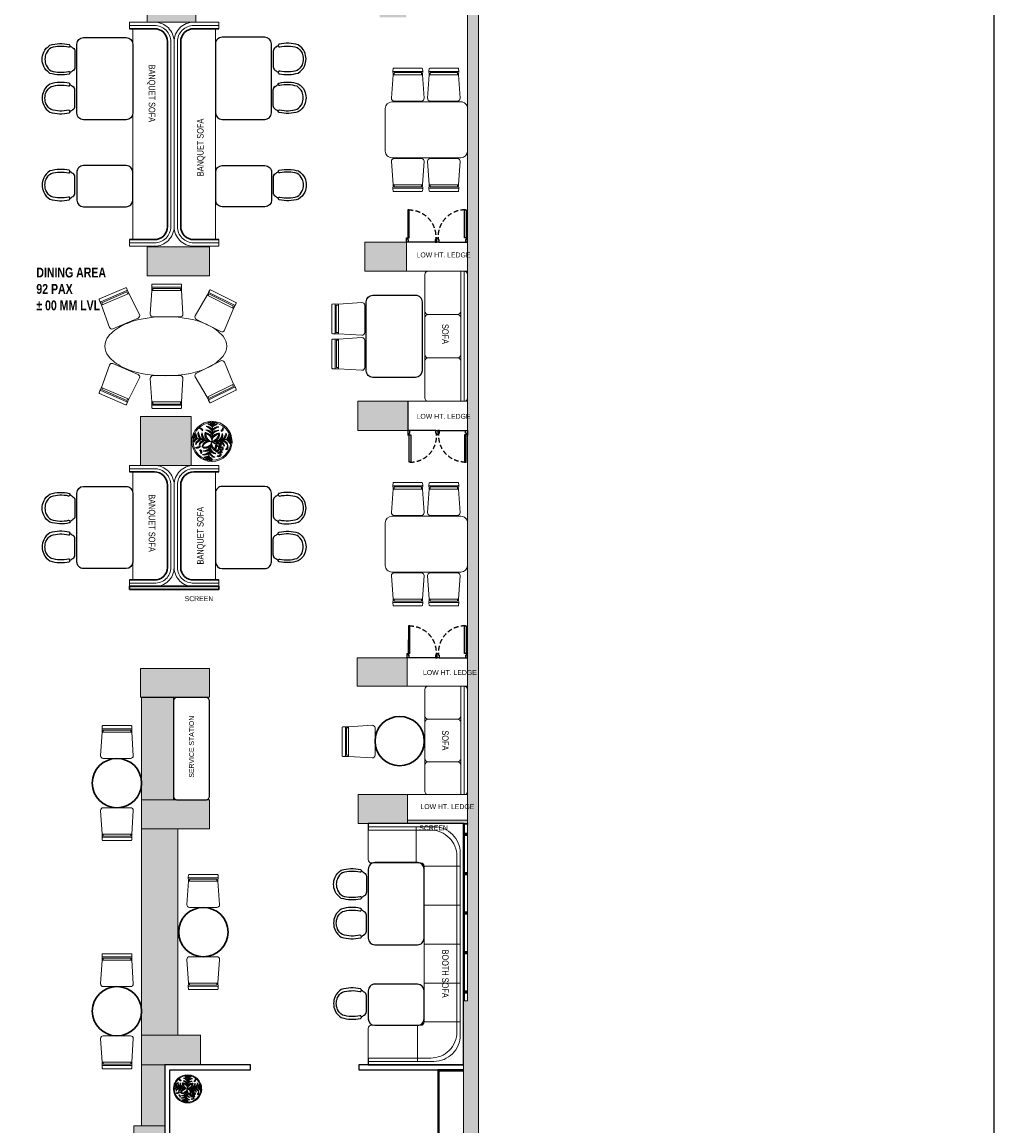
# Model space of a CAD drawing. Extents: x 3940905 to 4145695, y 925352 to 1109797.
# Tile 853 of 1056: x 4091131 to 4105919, y 934464 to 951262. Entities that reach past the tile are written whole.
import ezdxf

# ---------------------------------------------------------------- set-up
doc = ezdxf.new("R2010")
doc.units = 0
doc.header["$LTSCALE"] = 750
doc.header["$MEASUREMENT"] = 0
doc.linetypes.add('DASHED2', pattern=[0.375, 0.25, -0.125])
doc.layers.get('0').update_dxf_attribs({"linetype": 'CONTINUOUS', "lineweight": 0})
for name, color, linetype, lineweight in [('A_ FURN', 15, 'CONTINUOUS', 15), ('COLUMN', 1, 'CONTINUOUS', 9), ('FURN', 15, 'CONTINUOUS', 5), ('HATCH', 7, 'CONTINUOUS', 0), ('plant', 72, 'CONTINUOUS', 25), ('PLANTERS', 92, 'CONTINUOUS', 9), ('PLANTS', 72, 'CONTINUOUS', 0), ('wall', 7, 'CONTINUOUS', 25)]:
    doc.layers.add(name, color=color, linetype=linetype, lineweight=lineweight)
for name, color, linetype in [('AR-FURNITURE', 34, 'CONTINUOUS'), ('DOOR', 44, 'CONTINUOUS'), ('PARTITION', 16, 'CONTINUOUS'), ('TEXT', 7, 'CONTINUOUS')]:
    doc.layers.add(name, color=color, linetype=linetype)
doc.styles.add('ARA-30', font='arial.ttf', dxfattribs={"width": 0.8, "height": 150})

# ---------------------------------------------------------------- blocks, each defined once
blk = doc.blocks.new('*U771')
at = {"layer": 'FURN', "lineweight": 25, "elevation": 0}
blk.add_lwpolyline([(383754, -790137, 0.414214), (383694, -790197), (383694, -790627, 0.414214), (383754, -790687), (385194, -790687, 0.414214), (385254, -790627), (385254, -790197, 0.414214), (385194, -790137)], format="xyb", close=True, dxfattribs=at)
blk = doc.blocks.new('gbdhsr')
at = {"layer": 'A_ FURN', "lineweight": 25}
blk.add_line((7562641, -860385), (7562884, -860385), dxfattribs=at)
blk.add_lwpolyline([(7562967, -860309, 0.417442), (7562987, -860297, 0.132147), (7562976, -860004, 0.146235), (7562870, -859909, 0.210467), (7562655, -859909, 0.146235), (7562549, -860004, 0.132147), (7562538, -860297, 0.430318), (7562558, -860309), (7562566, -860307, 0.405791), (7562578, -860287, -0.129483), (7562588, -860022, -0.13964), (7562672, -859947, -0.20833), (7562853, -859947, -0.13964), (7562937, -860022, -0.129483), (7562947, -860287, 0.405606), (7562959, -860307)], format="xyb", close=True, dxfattribs=at)
at = {"layer": 'A_ FURN', "elevation": 0}
blk.add_lwpolyline([(7562641, -860385, -0.242064), (7562588, -860354, -0.020734), (7562559, -860309), (7562566, -860307, 0.405791), (7562578, -860287, -0.129483), (7562588, -860022, -0.13964), (7562672, -859947, -0.20833), (7562853, -859947, -0.13964), (7562937, -860022, -0.129483), (7562947, -860287, 0.405164), (7562959, -860307), (7562966, -860309, -0.0202), (7562936, -860354, -0.238331), (7562884, -860385)], format="xyb", close=True, dxfattribs=at)
at = {"layer": 'A_ FURN', "lineweight": 25}
for centre, radius, start, end in [((7563119, -859981), 649, 210.3761, 215.1274), ((7562645, -860318), 67.1, 212.2664, 266.6964), ((7562880, -860318), 67.5, 273.422, 327.0432), ((7562385, -859968), 673, 324.9923, 329.6212)]:
    blk.add_arc(centre, radius, start, end, dxfattribs=at)
blk = doc.blocks.new('4 seater banquet')
at = {"layer": 'A_ FURN', "lineweight": 25, "elevation": 0}
blk.add_lwpolyline([(3586402, 925129), (3586402, 924079, 0.414211), (3586502, 923979), (3587152, 923979, 0.414216), (3587252, 924079), (3587252, 925129, 0.414211), (3587152, 925229), (3586502, 925229, 0.414216)], format="xyb", close=True, dxfattribs=at)
at = {"layer": 'A_ FURN', "lineweight": 5, "rotation": 270}
blk.add_blockref('gbdhsr', (4447666, 8487661), dxfattribs=at)
at = {"layer": 'A_ FURN', "lineweight": 5, "xscale": -1.000000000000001, "rotation": 270}
blk.add_blockref('gbdhsr', (4447666, -6638454), dxfattribs=at)
blk = doc.blocks.new('6')
at = {"color": 64, "true_color": 0x6f9400}
for p in [(6566, 609), (6541.4, 588.3), (6590.6, 588.3), (6570.3, 559.4)]:
    blk.add_line(p, (6566, 584), dxfattribs=at)
for centre, radius, start, end in [((6561.4, 602.6), 5.77, 36.29, 99.6243), ((6556.7, 595.9), 13, 44.0763, 73.3794), ((6561.4, 599.9), 5.77, 36.29, 99.6243), ((6556.7, 593.1), 13, 44.0763, 73.3794), ((6570.7, 602.6), 5.77, 80.3757, 143.71), ((6575.3, 595.9), 13, 106.6206, 135.9237), ((6570.7, 599.9), 5.77, 80.3757, 143.71), ((6575.3, 593.1), 13, 106.6206, 135.9237), ((6548.5, 591.8), 5.77, 160.3757, 223.71), ((6556, 595.2), 13, 186.6206, 215.9237), ((6551.2, 591.3), 5.77, 160.3757, 223.71), ((6558.6, 594.8), 13, 186.6206, 215.9237), ((6556.7, 593), 7.99, 164.6063, 234.7511), ((6562.3, 596.3), 13.4, 184.9634, 228.6288), ((6555.5, 599.8), 2.88, 139.742, 258.7475), ((6561.1, 592.2), 7.99, 164.6063, 234.7511), ((6559.4, 602), 6.25, 184.618, 228.2106), ((6566.8, 595.5), 13.4, 184.9634, 228.6288), ((6558.3, 586.3), 7.79, 3.4259, 103.6346), ((6555.1, 582.2), 11.8, 21.6665, 83.1878), ((6565, 592), 7.79, 156.3654, 256.5741), ((6569.7, 594.5), 11.8, 176.8122, 238.3335), ((6554.6, 589.8), 13.4, 31.3712, 75.0366), ((6558.8, 594.7), 7.99, 25.2489, 95.3937), ((6558.8, 590.2), 7.99, 25.2489, 95.3937), ((6554.6, 585.2), 13.4, 31.3712, 75.0366), ((6573.7, 586.3), 7.79, 76.3654, 176.5741), ((6573.2, 594.7), 7.99, 84.6063, 154.7511), ((6577.4, 589.8), 13.4, 104.9634, 148.6288), ((6577.4, 585.2), 13.4, 104.9634, 148.6288), ((6573.2, 590.2), 7.99, 84.6063, 154.7511), ((6577, 582.2), 11.8, 96.8122, 158.3335), ((6562.3, 594.5), 11.8, 301.6665, 3.1878), ((6567, 592), 7.79, 283.4259, 23.6346), ((6565.2, 595.5), 13.4, 311.3712, 355.0366), ((6570.9, 592.2), 7.99, 305.2489, 15.3937), ((6582.6, 594.8), 5.77, 80.3757, 143.71), ((6587.2, 588), 13, 106.6206, 135.9237), ((6569.7, 596.3), 13.4, 311.3712, 355.0366), ((6575.4, 593), 7.99, 305.2489, 15.3937), ((6573.4, 594.8), 13, 324.0763, 353.3794), ((6580.8, 591.3), 5.77, 316.29, 19.6243), ((6576, 595.2), 13, 324.0763, 353.3794), ((6583.5, 591.8), 5.77, 316.29, 19.6243), ((6546.9, 582.6), 5.77, 116.29, 179.6243), ((6552.7, 576.8), 13, 124.0763, 153.3794), ((6549.6, 582.2), 5.77, 116.29, 179.6243), ((6555.4, 576.4), 13, 124.0763, 153.3794), ((6548.9, 576.9), 2.88, 139.742, 258.7475), ((6554.2, 578.7), 7.99, 105.2489, 175.3937), ((6558.3, 573.7), 13.4, 111.3712, 155.0366), ((6552.8, 579.2), 6.25, 184.618, 228.2106), ((6558.6, 577.9), 7.99, 105.2489, 175.3937), ((6562.8, 572.9), 13.4, 111.3712, 155.0366), ((6554.9, 576), 2.88, 139.742, 258.7475), ((6558.8, 578.2), 6.25, 184.618, 228.2106), ((6577.6, 559.6), 27, 115.4772, 156.6585), ((6558.7, 580.7), 4.35, 144.9865, 244.4034), ((6562.4, 576.8), 7.79, 83.4259, 183.6346), ((6565.9, 572.9), 11.8, 101.6665, 163.1878), ((6567.5, 584.8), 12.5, 187.5759, 215.8942), ((6560.3, 575), 3.83, 138.8744, 278.9763), ((6563.6, 576.8), 6.25, 173.7536, 244.097), ((6554.9, 583.8), 11.8, 286.8122, 348.3335), ((6558.8, 580.3), 7.79, 266.3654, 6.5741), ((6561.2, 583), 2.81, 114.2257, 255.1279), ((6563.4, 583.7), 3.9, 150.4398, 228.6694), ((6566.6, 578.4), 6.48, 161.4477, 239.3672), ((6581.9, 582.7), 21.1, 185.4007, 208.139), ((6574, 583), 7.79, 193.4259, 293.6346), ((6576.5, 587.7), 11.8, 211.6665, 273.1878), ((6566.1, 572.9), 11.8, 16.8122, 78.3335), ((6569.6, 576.8), 7.79, 356.3654, 96.5741), ((6569.2, 572.9), 13.4, 24.9634, 68.6288), ((6573.4, 577.9), 7.99, 4.6063, 74.7511), ((6573.7, 573.7), 13.4, 24.9634, 68.6288), ((6577.9, 578.7), 7.99, 4.6063, 74.7511), ((6587.7, 588.3), 13, 234.0763, 263.3794), ((6584.3, 580.8), 5.77, 226.29, 289.6243), ((6576.6, 576.4), 13, 26.6206, 55.9237), ((6582.4, 582.2), 5.77, 0.3757, 63.71), ((6557, 572.3), 2.85, 167.0577, 302.8533), ((6557, 568.2), 2.85, 167.0577, 302.8533), ((6558.6, 573.9), 4, 185.1845, 268.654), ((6558.6, 569.9), 4, 185.1845, 268.654), ((6555, 580.8), 13.4, 294.9634, 338.6288), ((6560, 576.6), 7.99, 274.6063, 344.7511), ((6555.7, 576.3), 13.4, 294.9634, 338.6288), ((6560.8, 572.1), 7.99, 274.6063, 344.7511), ((6558.4, 573.4), 13, 296.6206, 325.9237), ((6564.2, 567.5), 5.77, 270.3757, 333.71), ((6558.9, 570.7), 13, 296.6206, 325.9237), ((6577.5, 584.8), 13.4, 221.3712, 265.0366), ((6574.2, 579.1), 7.99, 215.2489, 285.3937), ((6578.3, 580.3), 13.4, 221.3712, 265.0366), ((6575, 574.6), 7.99, 215.2489, 285.3937), ((6576.8, 576.6), 13, 234.0763, 263.3794), ((6573.3, 569.2), 5.77, 226.29, 289.6243), ((6577.3, 573.9), 13, 234.0763, 263.3794), ((6581.2, 570.4), 2.88, 101.2525, 220.258), ((6585.1, 568.1), 6.25, 131.7894, 175.382), ((6564.7, 564.9), 5.77, 270.3757, 333.71), ((6573.8, 566.5), 5.77, 226.29, 289.6243)]:
    blk.add_arc(centre, radius, start, end, dxfattribs=at)
blk = doc.blocks.new('vvbg')
at = {"layer": 'PLANTERS', "color": 34}
for radius in [215, 202]:
    blk.add_circle((2, 11), radius, dxfattribs=at)
at = {"layer": 'plant', "xscale": 8.600299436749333, "yscale": 8.600299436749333, "zscale": 8.600299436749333, "rotation": 2.14003837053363}
blk.add_blockref('6', (-56240, -7117), dxfattribs=at)
blk = doc.blocks.new('FFS')
at = {"lineweight": 25}
for p, q in [((-84673, 4226), (-84673, 4326)), ((-84673, 656), (-84673, 756))]:
    blk.add_line(p, q, dxfattribs=at)
blk.add_lwpolyline([(-84673, 4326), (-86123, 4326), (-86123, 656), (-84673, 656)], dxfattribs=at)
at = {"layer": 'FURN', "ltscale": 50}
for p, q in [((-85423, 3726), (-85423, 4276)), ((-85523, 3676), (-86073, 3676)), ((-85523, 3084), (-86073, 3084)), ((-85523, 2491), (-86073, 2491)), ((-85523, 1899), (-86073, 1899)), ((-85523, 1306), (-86073, 1306)), ((-85404, 1256), (-85404, 706))]:
    blk.add_line(p, q, dxfattribs=at)
for points in [[(-84673, 706), (-85673, 706, -0.414214), (-86073, 1106), (-86073, 3876, -0.414214), (-85673, 4276), (-84673, 4276), (-84673, 4326), (-86056, 4326, -0.06818), (-86070, 4326), (-86123, 4326), (-86123, 656), (-84673, 656)], [(-84673, 756), (-85623, 756, -0.414214), (-86023, 1156), (-86023, 3826, -0.414214), (-85623, 4226), (-84673, 4226), (-84673, 4276), (-85673, 4276, 0.414214), (-86073, 3876), (-86073, 1106, 0.414214), (-85673, 706), (-84673, 706)], [(-84673, 4226), (-85623, 4226, 0.414214), (-86023, 3826), (-86023, 1156, 0.414214), (-85623, 756), (-84673, 756), (-84673, 1206, 0.414214), (-84723, 1256), (-85473, 1256, -0.414214), (-85523, 1306), (-85523, 3676, -0.414214), (-85473, 3726), (-84723, 3726, 0.414214), (-84673, 3776)]]:
    blk.add_lwpolyline(points, format="xyb", close=True, dxfattribs=at)
blk = doc.blocks.new('xffs')
at = {"layer": 'FURN'}
blk.add_line((3986080, 1026742, 0), (3986080, 1025292, 0), dxfattribs=at)
for points in [[(3986130, 1025191), (3986679, 1025191, 0.414214), (3986729, 1025241), (3986729, 1026791, 0.414214), (3986679, 1026841), (3986130, 1026841, 0.414214), (3986080, 1026791), (3986080, 1025241, 0.414214)], [(3986639, 1026841), (3986669, 1026841, -0.414214), (3986679, 1026831), (3986679, 1025201, -0.414214), (3986669, 1025191), (3986639, 1025191, -0.414214), (3986629, 1025201), (3986629, 1026831, -0.414214)]]:
    blk.add_lwpolyline(points, format="xyb", close=True, dxfattribs=at)
for points in [[(3986629, 1026831), (3986629, 1026390, -0.414214), (3986579, 1026340), (3986130, 1026340, -0.414214), (3986080, 1026390), (3986080, 1026791)], [(3986080, 1025241), (3986080, 1025640, -0.414214), (3986130, 1025690), (3986579, 1025690, -0.414214), (3986629, 1025640), (3986629, 1025201)]]:
    blk.add_lwpolyline(points, format="xyb", dxfattribs=at)
at = {"layer": 'FURN', "elevation": 0}
blk.add_lwpolyline([(3986080, 1025740), (3986080, 1026290, -0.414214), (3986130, 1026340), (3986579, 1026340, -0.414214), (3986629, 1026290), (3986629, 1025740, -0.414214), (3986579, 1025690), (3986130, 1025690, -0.414214)], format="xyb", close=True, dxfattribs=at)
blk = doc.blocks.new('EDFDSCX')
blk.add_line((498130, -854141, 0), (498656, -854141, 0))
at = {"layer": 'DOOR', "elevation": 0}
for points in [[(498666, -853504), (498667, -854052), (498636, -854052), (498635, -853504)], [(498093, -854052), (498115, -854052), (498115, -854087), (498130, -854087), (498130, -854141), (498093, -854141)], [(498693, -854051), (498671, -854052), (498671, -854087), (498655, -854087), (498656, -854141), (498693, -854141)]]:
    blk.add_lwpolyline(points, close=True, dxfattribs=at)
at = {"layer": 'DOOR', "color": 8, "linetype": 'DASHED2', "ltscale": 0.5}
blk.add_arc((498644, -854033, 0), 529, 89.2264, 182.0402, dxfattribs=at)
blk = doc.blocks.new('gg')
at = {"layer": 'FURN'}
for p, q in [((3987992, 1031536), (3987994, 1031476)), ((3988446, 1031537), (3988444, 1031476))]:
    blk.add_line(p, q, dxfattribs=at)
at = {"layer": 'FURN', "flags": 128}
for points in [[(3988004, 1031576), (3988435, 1031576, -0.399656), (3988445, 1031567), (3988446, 1031537, -0.428842), (3988436, 1031527), (3988002, 1031526, -0.429556), (3987992, 1031537), (3987994, 1031567, -0.399115)], [(3988467, 1031118), (3988444, 1031477), (3987994, 1031477), (3987971, 1031118, 0.428923), (3988011, 1031076), (3988427, 1031076, 0.428923)]]:
    blk.add_lwpolyline(points, format="xyb", close=True, dxfattribs=at)
blk.add_lwpolyline([(3988010, 1031477), (3988010, 1031508), (3988428, 1031508), (3988428, 1031477)], dxfattribs=at)
blk = doc.blocks.new('COLUMN')
at = {"layer": 'COLUMN'}
h = blk.add_hatch(color=1, dxfattribs=at)
h.dxf.hatch_style = 1
h.paths.add_polyline_path([(2683499, 965771), (2684448, 965771), (2684448, 965331), (2683499, 965331)])
h.paths.add_polyline_path([(2684238, 970191), (2683499, 970191), (2683499, 969191), (2684238, 969191)])
h.paths.add_polyline_path([(2687443, 969266), (2687038, 969266), (2687038, 970031), (2687443, 970031)])
h.paths.add_polyline_path([(2687108, 972041), (2687644, 972041), (2687644, 971756), (2687108, 971756)])
h.paths.add_polyline_path([(2683499, 973491), (2684408, 973491), (2684408, 973041), (2683499, 973041)])
h.paths.add_polyline_path([(2683649, 975761), (2683978, 975761), (2683978, 975211), (2683649, 975211)])
h.paths.add_polyline_path([(2686978, 975811), (2687728, 975811), (2687728, 975476), (2686978, 975476)])
h.paths.add_polyline_path([(2689869, 975851), (2689028, 975851), (2689028, 975556), (2689869, 975556)])
h.paths.add_polyline_path([(2686978, 973346), (2687644, 973346), (2687644, 973116), (2686978, 973116)])
h.paths.add_polyline_path([(2683824, 977646), (2684029, 977646), (2684029, 977211), (2683824, 977211)])
h.paths.add_polyline_path([(2683824, 979911), (2684104, 979911), (2684104, 980241), (2683824, 980241)])
h.paths.add_polyline_path([(2687804, 979891), (2688004, 979891), (2688004, 980241), (2687804, 980241)])
h.paths.add_polyline_path([(2691584, 979836), (2692014, 979836), (2692014, 980241), (2691584, 980241)])
h.paths.add_polyline_path([(2691696, 977346), (2692014, 977346), (2692014, 976786), (2691696, 976786)])
h.paths.add_polyline_path([(2687443, 965841), (2686813, 965841), (2686813, 965401), (2687443, 965401)])
h.paths.add_polyline_path([(2687468, 963421), (2686703, 963421), (2686703, 962976), (2687468, 962976)])
h.paths.add_polyline_path([(2684168, 963191), (2683399, 963191), (2683399, 962446), (2684168, 962446)])
h.paths.add_polyline_path([(2684448, 958916), (2683399, 958916), (2683399, 959356), (2684448, 959356)])
h.paths.add_polyline_path([(2684448, 957356), (2683414, 957356), (2683414, 956916), (2684448, 956916)])
h.paths.add_polyline_path([(2687458, 957436), (2686708, 957436), (2686708, 956996), (2687458, 956996)])
h.paths.add_polyline_path([(2687453, 959516), (2686693, 959516), (2686693, 959086), (2687453, 959086)])
h.paths.add_polyline_path([(2683414, 953326), (2684313, 953326), (2684313, 953776), (2683414, 953776)])
h.paths.add_polyline_path([(2683294, 952396), (2683768, 952396), (2683768, 951976), (2683294, 951976)])
h.paths.add_polyline_path([(2682464, 977841), (2681834, 977841), (2681834, 977051), (2682464, 977051)])
at = {"color": 2}
for points in [[(2684238, 970191), (2683499, 970191), (2683499, 969191), (2684238, 969191)], [(2683499, 965771), (2684448, 965771), (2684448, 965331), (2683499, 965331)], [(2687443, 965841), (2686813, 965841), (2686813, 965401), (2687443, 965401)], [(2687468, 963421), (2686703, 963421), (2686703, 962976), (2687468, 962976)], [(2684168, 963191), (2683399, 963191), (2683399, 962446), (2684168, 962446)], [(2687453, 959516), (2686693, 959516), (2686693, 959086), (2687453, 959086)], [(2684448, 958916), (2683399, 958916), (2683399, 959356), (2684448, 959356)], [(2684448, 957356), (2683414, 957356), (2683414, 956916), (2684448, 956916)], [(2687458, 957436), (2686708, 957436), (2686708, 956996), (2687458, 956996)], [(2683414, 953326), (2684313, 953326), (2684313, 953776), (2683414, 953776)], [(2683294, 952396), (2683768, 952396), (2683768, 951976), (2683294, 951976)]]:
    blk.add_lwpolyline(points, close=True, dxfattribs=at)
at = {"layer": 'COLUMN'}
for p, q in [((2686813, 965401), (2686813, 965491)), ((2686703, 963421), (2686703, 963291)), ((2686708, 957436), (2687118, 957436)), ((2684448, 956916), (2684448, 957006))]:
    blk.add_line(p, q, dxfattribs=at)
at = {"layer": 'COLUMN', "color": 1}
for points in [[(2684238, 970191), (2683499, 970191), (2683499, 969191), (2684238, 969191)], [(2683499, 965771), (2684448, 965771), (2684448, 965331), (2683499, 965331)], [(2687443, 965841), (2686813, 965841), (2686813, 965401), (2687443, 965401)], [(2687468, 963421), (2686703, 963421), (2686703, 962976), (2687468, 962976)], [(2684168, 963191), (2683399, 963191), (2683399, 962446), (2684168, 962446)], [(2687453, 959516), (2686693, 959516), (2686693, 959086), (2687453, 959086)], [(2684448, 958916), (2683399, 958916), (2683399, 959356), (2684448, 959356)], [(2684448, 957356), (2683414, 957356), (2683414, 956916), (2684448, 956916)], [(2687458, 957436), (2686708, 957436), (2686708, 956996), (2687458, 956996)], [(2683414, 953326), (2684313, 953326), (2684313, 953776), (2683414, 953776)], [(2683294, 952396), (2683768, 952396), (2683768, 951976), (2683294, 951976)]]:
    blk.add_lwpolyline(points, close=True, dxfattribs=at)

msp = doc.modelspace()

# ---------------------------------------------------------------- hatches: boundary and pattern name
at = {"layer": 'FURN'}
h = msp.add_hatch(color=256, dxfattribs=at)
h.dxf.hatch_style = 1
h.paths.add_polyline_path([(4092764.5, 942625.9), (4094124.5, 942625.9), (4094124.5, 942675.9), (4092764.5, 942675.9)])
h = msp.add_hatch(color=256, dxfattribs=at)
h.dxf.hatch_style = 1
h.paths.add_polyline_path([(4096993.5, 939065.9), (4097908.5, 939065.9), (4097908.5, 939115.9), (4096993.5, 939115.9)])
at = {"layer": 'HATCH'}
h = msp.add_hatch(color=8, dxfattribs=at)
h.dxf.hatch_style = 1
h.paths.add_polyline_path([(4097459.5, 932117.9), (4097459.5, 934045.9), (4097459.5, 934225.9), (4097848.5, 934225.9), (4097848.5, 936365.9), (4097908.5, 936365.9), (4097908.5, 951430.9), (4096978.5, 951430.9), (4096978.5, 951660.9), (4098078.5, 951660.9), (4098078.5, 934045.9), (4097689.5, 934045.9), (4097689.5, 932237.7)])
at = {"layer": 'HATCH', "true_color": 0x939598}
h = msp.add_hatch(color=252, dxfattribs=at)
h.dxf.hatch_style = 1
h.paths.add_polyline_path([(4092949.5, 934465.9), (4093303.5, 934465.9), (4093303.5, 935395.9), (4092949.5, 935395.9)])
h.paths.add_polyline_path([(4092949.5, 935845.9), (4093499.5, 935845.9), (4093499.5, 938985.9), (4092949.5, 938985.9)])
h.paths.add_polyline_path([(4092949.5, 939425.9), (4093433.5, 939425.9), (4093433.5, 940985.9), (4092949.5, 940985.9)])

# ---------------------------------------------------------------- linework, layer by layer
at = {"layer": 'AR-FURNITURE'}
msp.add_lwpolyline([(4083332.9, 964324), (4105919.4, 964324), (4105919.4, 925352.3), (4083332.9, 925352.3)], close=True, dxfattribs=at)
at = {"layer": 'FURN'}
for p, q in [((4092764.5, 951160.9), (4092764.5, 951260.9)), ((4094124.5, 951160.9), (4094124.5, 951260.9)), ((4092814.5, 951160.9, 0.1), (4092814.5, 947951.4, 0)), ((4094074.5, 951160.9, 0.1), (4094074.5, 947951.4, 0)), ((4092764.5, 947851.4), (4092764.5, 947951.4)), ((4094124.5, 947851.4), (4094124.5, 947951.4)), ((4092764.5, 944415.9, 0.1), (4092764.5, 944515.9, 0.1)), ((4092814.5, 944415.9, 0.1), (4092814.5, 942774.8, 0)), ((4094074.5, 944415.9, 0.1), (4094074.5, 942774.8)), ((4094124.5, 944415.9, 0.1), (4094124.5, 944515.9, 0.1)), ((4092764.5, 942674.8), (4092764.5, 942774.8)), ((4094124.5, 942674.8), (4094124.5, 942774.8))]:
    msp.add_line(p, q, dxfattribs=at)
at = {"layer": 'FURN', "ltscale": 2}
for p, q in [((4092764.5, 942774.8), (4092764.5, 942674.8)), ((4094124.5, 942774.8), (4094124.5, 942674.8))]:
    msp.add_line(p, q, dxfattribs=at)
at = {"layer": 'FURN'}
for points in [[(4092764.5, 947851.4), (4093144.5, 947851.4, 0.4142136), (4093444.5, 948151.4), (4093444.5, 950960.9, 0.4142136), (4093144.5, 951260.9), (4092764.5, 951260.9)], [(4093444.5, 950960.9, -0.4142136), (4093744.5, 951260.9), (4094124.5, 951260.9)], [(4092764.5, 947901.4), (4093144.5, 947901.4, 0.4142136), (4093394.5, 948151.4), (4093394.5, 950960.9, 0.4142136), (4093144.5, 951210.9), (4092764.5, 951210.9)], [(4094124.5, 947901.4), (4093744.5, 947901.4, -0.4142136), (4093494.5, 948151.4), (4093494.5, 950960.9, -0.4142136), (4093744.5, 951210.9), (4094124.5, 951210.9)], [(4094124.5, 947851.4), (4093744.5, 947851.4, -0.4142136), (4093444.5, 948151.4)], [(4097808.5, 947460.9), (4097808.5, 946860.9, -0.4142136), (4097758.5, 946810.9), (4097308.6, 946810.9, -0.4142136), (4097258.6, 946860.9), (4097258.6, 947420.9)], [(4094188.7, 946480.4, 0.1034719), (4093972.9, 946647.2, 0.0634345), (4093692.6, 946741.6, 0.0994911), (4092941.5, 946741.6, 0.0634345), (4092661.2, 946647.2, 0.1034719), (4092445.4, 946480.4, 0.3688), (4092445.4, 946177.6, 0.1034719), (4092661.2, 946010.8, 0.0634345), (4092941.5, 945916.4, 0.0994912), (4093692.6, 945916.4, 0.0634345), (4093972.9, 946010.8, 0.1034719), (4094188.7, 946177.6, 0.3687998), (4094188.7, 946480.4)], [(4097258.6, 945540.9), (4097258.6, 946100.9, -0.4142136), (4097308.6, 946150.9), (4097758.5, 946150.9, -0.4142136), (4097808.5, 946100.9), (4097808.5, 945500.9)], [(4093444.5, 944215.9, 0.4142136), (4093144.5, 944515.9), (4092764.5, 944515.9)], [(4092764.5, 942724.8), (4093144.5, 942724.8, 0.4267035), (4093394.5, 942960), (4093394.5, 944215.9, 0.4142136), (4093144.5, 944465.9), (4092764.5, 944465.9)], [(4094124.5, 942674.8), (4093744.5, 942674.8, -0.424598), (4093444.5, 942960), (4093444.5, 944215.9, -0.4142136), (4093744.5, 944515.9), (4094124.5, 944515.9)], [(4094124.5, 942724.8), (4093744.5, 942724.8, -0.4267035), (4093494.5, 942960), (4093494.5, 944215.9, -0.4142136), (4093744.5, 944465.9), (4094124.5, 944465.9)], [(4092764.5, 942674.8), (4093144.5, 942674.8, 0.424598), (4093444.5, 942960)]]:
    msp.add_lwpolyline(points, format="xyb", dxfattribs=at)
at = {"layer": 'FURN', "lineweight": 30}
for points in [[(4092764.5, 947951.4), (4093144.5, 947951.4, 0.4142136), (4093344.5, 948151.4), (4093344.5, 950960.9, 0.4142136), (4093144.5, 951160.9), (4092764.5, 951160.9)], [(4094124.5, 947951.4), (4093744.5, 947951.4, -0.4142136), (4093544.5, 948151.4), (4093544.5, 950960.9, -0.4142136), (4093744.5, 951160.9), (4094124.5, 951160.9)], [(4092764.5, 942774.8), (4093144.5, 942774.8, 0.4298787), (4093344.5, 942960), (4093344.5, 944215.9, 0.4142136), (4093144.5, 944415.9), (4092764.5, 944415.9)], [(4094124.5, 942774.8), (4093744.5, 942774.8, -0.4298787), (4093544.5, 942960), (4093544.5, 944215.9, -0.4142136), (4093744.5, 944415.9), (4094124.5, 944415.9)]]:
    msp.add_lwpolyline(points, format="xyb", dxfattribs=at)
at = {"layer": 'FURN'}
for points in [[(4097808.5, 949197.8), (4096758.5, 949197.7, -0.4142289), (4096658.5, 949297.7), (4096658.5, 949947.7, -0.4141982), (4096758.5, 950047.7), (4097808.5, 950047.8, -0.4142289), (4097908.5, 949947.8), (4097908.5, 949297.8, -0.4141982)], [(4097308.6, 945490.9), (4097858.5, 945490.9, 0.4142136), (4097908.5, 945540.9), (4097908.5, 947420.9, 0.4142136), (4097858.5, 947470.9), (4097308.6, 947470.9, 0.4142136), (4097258.6, 947420.9), (4097258.6, 945540.9, 0.4142136)], [(4097818.5, 947470.9), (4097848.5, 947470.9, -0.4142136), (4097858.5, 947460.9), (4097858.5, 945500.9, -0.4142136), (4097848.5, 945490.9), (4097818.5, 945490.9, -0.4142136), (4097808.5, 945500.9), (4097808.5, 947460.9, -0.4142136)], [(4097808.5, 942892.6), (4096758.5, 942892.6, -0.4142289), (4096658.5, 942992.6), (4096658.5, 943642.6, -0.4141982), (4096758.5, 943742.6), (4097808.5, 943742.6, -0.4142289), (4097908.5, 943642.6), (4097908.5, 942992.6, -0.4141982)]]:
    msp.add_lwpolyline(points, format="xyb", close=True, dxfattribs=at)
at = {"layer": 'FURN', "lineweight": 25}
for points in [[(4092814.5, 948552.6), (4092814.5, 948977.6, 0.4142108), (4092714.5, 949077.6), (4092064.6, 949077.6, 0.4142163), (4091964.6, 948977.6), (4091964.6, 948552.6, 0.4142108), (4092064.6, 948452.6), (4092714.5, 948452.6, 0.4142163)], [(4094077, 948552.6), (4094077, 948977.6, -0.4142108), (4094177, 949077.6), (4094826.9, 949077.6, -0.4142163), (4094926.9, 948977.6), (4094926.9, 948552.6, -0.4142108), (4094826.9, 948452.6), (4094177, 948452.6, -0.4142163)], [(4097248.5, 937320.9), (4097248.5, 938370.9, 0.4142108), (4097148.5, 938470.9), (4096498.6, 938470.9, 0.4142163), (4096398.6, 938370.9), (4096398.6, 937320.9, 0.4142108), (4096498.6, 937220.9), (4097148.5, 937220.9, 0.4142163)], [(4097248.5, 936095.9), (4097248.5, 936520.9, 0.4142108), (4097148.5, 936620.9), (4096498.6, 936620.9, 0.4142163), (4096398.6, 936520.9), (4096398.6, 936095.9, 0.4142108), (4096498.6, 935995.9), (4097148.5, 935995.9, 0.4142163)]]:
    msp.add_lwpolyline(points, format="xyb", close=True, dxfattribs=at)
at = {"layer": 'FURN', "lineweight": 0, "ltscale": 2}
for points in [[(4096978.5, 947910.9), (4097908.5, 947910.9), (4097908.5, 947470.9), (4096978.5, 947470.9)], [(4097003.5, 945490.9), (4097908.5, 945490.9), (4097908.5, 945045.9), (4097003.5, 945045.9)], [(4096988.5, 941585.9), (4097908.5, 941585.9), (4097908.5, 941155.9), (4096988.5, 941155.9)], [(4096993.5, 939505.9), (4097908.5, 939505.9), (4097908.5, 939115.9), (4096993.5, 939115.9)]]:
    msp.add_lwpolyline(points, close=True, dxfattribs=at)
at = {"layer": 'FURN', "lineweight": 25, "elevation": 0.1}
msp.add_lwpolyline([(4097218.5, 947005.9), (4097218.5, 945955.9, -0.4142108), (4097118.5, 945855.9), (4096468.6, 945855.9, -0.4142163), (4096368.6, 945955.9), (4096368.6, 947005.9, -0.4142108), (4096468.6, 947105.9), (4097118.5, 947105.9, -0.4142163)], format="xyb", close=True, dxfattribs=at)
at = {"layer": 'FURN', "elevation": 0.1}
msp.add_lwpolyline([(4097258.6, 946200.9), (4097258.6, 946760.9, -0.4142136), (4097308.6, 946810.9), (4097758.5, 946810.9, -0.4142136), (4097808.5, 946760.9), (4097808.5, 946200.9, -0.4142136), (4097758.5, 946150.9), (4097308.6, 946150.9, -0.4142136)], format="xyb", close=True, dxfattribs=at)
at = {"layer": 'FURN', "lineweight": 30}
msp.add_lwpolyline([(4092764.5, 942625.9), (4094124.5, 942625.9), (4094124.5, 942675.9), (4092764.5, 942675.9)], close=True, dxfattribs=at)
at = {"layer": 'FURN'}
msp.add_lwpolyline([(4096993.5, 939065.9), (4097908.5, 939065.9), (4097908.5, 939115.9), (4096993.5, 939115.9)], close=True, dxfattribs=at)
at = {"layer": 'FURN', "lineweight": 25}
for points in [[(4093379.3, 935319.1), (4094606.9, 935319.1), (4094606.9, 935395.9), (4093303.5, 935395.9), (4093303.5, 933897.1), (4093379.3, 933897.1)], [(4097459.5, 934225.9), (4097477.5, 934225.9), (4097477.5, 935319.1), (4097459.5, 935319.1)], [(4097477.5, 935301.1), (4097848.5, 935301.1), (4097848.5, 935319.1), (4097477.5, 935319.1)]]:
    msp.add_lwpolyline(points, close=True, dxfattribs=at)
msp.add_lwpolyline([(4097848.5, 935395.9), (4096256.9, 935395.9), (4096256.9, 935319.1), (4097848.5, 935319.1)], dxfattribs=at)
at = {"layer": 'FURN', "lineweight": 30}
for centre in [(4096876.5, 940321), (4092574.5, 939681.4), (4093889.7, 937414.3), (4092574.5, 936210.1)]:
    msp.add_circle(centre, 375, dxfattribs=at)
at = {"layer": 'PARTITION', "color": 8, "ltscale": 2}
for p, q in [((4097908.5, 938915.1), (4097860.5, 938890.1)), ((4097908.5, 938890.1), (4097860.5, 938915.1)), ((4097908.5, 938315.1), (4097860.5, 938290.1)), ((4097908.5, 938290.1), (4097860.5, 938315.1)), ((4097908.5, 937715.1), (4097860.5, 937690.1)), ((4097908.5, 937690.1), (4097860.5, 937715.1)), ((4097908.5, 937115.1), (4097860.5, 937090.1)), ((4097908.5, 937090.1), (4097860.5, 937115.1)), ((4097908.5, 936515.1), (4097860.5, 936490.1)), ((4097908.5, 936490.1), (4097860.5, 936515.1))]:
    msp.add_line(p, q, dxfattribs=at)
at = {"layer": 'PARTITION', "ltscale": 2}
for points in [[(4097860.5, 936365.9), (4097848.5, 936365.9), (4097848.5, 939065.9), (4097860.5, 939065.9)], [(4097860.5, 939053.9), (4097860.5, 939065.9), (4097908.5, 939065.9), (4097908.5, 939053.9)]]:
    msp.add_lwpolyline(points, close=True, dxfattribs=at)
for points in [[(4097908.5, 938915.1), (4097860.5, 938915.1), (4097860.5, 938890.1), (4097908.5, 938890.1), (4097908.5, 938915.1)], [(4097908.5, 938315.1), (4097860.5, 938315.1), (4097860.5, 938290.1), (4097908.5, 938290.1), (4097908.5, 938315.1)], [(4097908.5, 937715.1), (4097860.5, 937715.1), (4097860.5, 937690.1), (4097908.5, 937690.1), (4097908.5, 937715.1)], [(4097908.5, 937115.1), (4097860.5, 937115.1), (4097860.5, 937090.1), (4097908.5, 937090.1), (4097908.5, 937115.1)], [(4097908.5, 936515.1), (4097860.5, 936515.1), (4097860.5, 936490.1), (4097908.5, 936490.1), (4097908.5, 936515.1)]]:
    msp.add_lwpolyline(points, dxfattribs=at)
at = {"layer": 'wall', "lineweight": 0, "ltscale": 2}
msp.add_lwpolyline([(4097459.5, 932117.9), (4097459.5, 934225.9), (4097848.5, 934225.9), (4097848.5, 936365.9), (4097908.5, 936365.9), (4097908.5, 951430.9), (4096978.5, 951430.9), (4096978.5, 951660.9), (4098078.5, 951660.9), (4098078.5, 934045.9), (4097689.5, 934045.9), (4097689.5, 932237.7), (4097459.5, 932117.9)], dxfattribs=at)
for points in [[(4092949.5, 939425.9), (4093433.5, 939425.9), (4093433.5, 940985.9), (4092949.5, 940985.9)], [(4092949.5, 935845.9), (4093499.5, 935845.9), (4093499.5, 938985.9), (4092949.5, 938985.9)], [(4092949.5, 934465.9), (4093303.5, 934465.9), (4093303.5, 935395.9), (4092949.5, 935395.9)]]:
    msp.add_lwpolyline(points, close=True, dxfattribs=at)

# ---------------------------------------------------------------- block references
at = {"layer": 'COLUMN'}
msp.add_blockref('COLUMN', (1409535.6, -17929.6), dxfattribs=at)
at = {"layer": 'DOOR'}
for p, xscale, yscale, zscale, rotation in [((4482685.1, 1610048.8, 0), -0.7747585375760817, 0.7747585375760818, 0.7747585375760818, 0.05714005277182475), ((3712202, 1610048.8, 0), 0.7747585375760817, 0.7747585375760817, 0.7747585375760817, 359.9428599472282), ((4472602.1, 300259.3, 0), 0.7544561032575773, 0.7544561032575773, 0.7544561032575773, 179.9428599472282), ((3722309.4, 300259.3, 0), -0.7544561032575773, 0.7544561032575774, 0.7544561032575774, 180.0571400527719), ((4478547.7, 1596604, 0), -0.7664278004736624, 0.7664278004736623, 0.7664278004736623, 0.05714005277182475), ((3716349.4, 1596604, 0), 0.7664278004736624, 0.7664278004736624, 0.7664278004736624, 359.9428599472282)]:
    msp.add_blockref('EDFDSCX', p, dxfattribs=dict(at, xscale=xscale, yscale=yscale, zscale=zscale, rotation=rotation))
at = {"layer": 'FURN', "lineweight": 30, "xscale": -1}
for p in [(7679217, 25796.9, 0.1), (7679217, 18966.7, 0.1)]:
    msp.add_blockref('4 seater banquet', p, dxfattribs=at)
at = {"layer": 'FURN', "lineweight": 30}
for p in [(507672.1, 25801.9, 0.1), (507672.1, 18966.7, 0.1)]:
    msp.add_blockref('4 seater banquet', p, dxfattribs=at)
at = {"layer": 'FURN'}
for name, p in [('gg', (108781.4, -81015.6)), ('gg', (109329.4, -81015.6)), ('gg', (105111.7, -84300)), ('gg', (108781.4, -87320.8)), ('gg', (109329.4, -87320.8)), ('xffs', (111179, -85685.3)), ('gg', (104355.5, -91019.5)), ('gg', (105668.3, -93286.6)), ('gg', (104355.5, -94490.9))]:
    msp.add_blockref(name, p, dxfattribs=at)
at = {"layer": 'FURN', "xscale": -1}
for p, rotation in [((108781.4, 1980261.1), 180), ((109329.4, 1980261.1), 180), ((5127420.5, 4934964.3), 89.99999999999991), ((5127421.4, 4934431.2), 89.99999999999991), ((838891, 3472185.4), 156.6702024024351), ((62560.2, 99406), 206.3552496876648), ((105111.7, 1976958), 180), ((108781.4, 1973955.9), 180), ((109329.4, 1973955.9), 180), ((5127577.5, 4928531.9), 89.99999999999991), ((104355.5, 1970382.4), 180), ((105668.3, 1968115.3), 180), ((104355.5, 1966911), 180)]:
    msp.add_blockref('gg', p, dxfattribs=dict(at, rotation=rotation))
at = {"layer": 'FURN', "lineweight": 5, "rotation": 89.99999999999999}
for p in [(3231550.8, -6613979.9, 0.1), (3235984.8, -6625211.7, 0.1), (3235984.8, -6626436.7, 0.1)]:
    msp.add_blockref('gbdhsr', p, dxfattribs=at)
at = {"layer": 'FURN', "lineweight": 5, "xscale": -1}
for p, rotation in [((4955340.7, -6613979.9, 0.1), 270), ((3235984.8, 8500903.5, 0.1), 89.99999999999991)]:
    msp.add_blockref('gbdhsr', p, dxfattribs=dict(at, rotation=rotation))
at = {"layer": 'FURN'}
for p, rotation in [((838891, -1579527.4), 23.32979759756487), ((62560.2, 1793252), 333.6447503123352)]:
    msp.add_blockref('gg', p, dxfattribs=dict(at, rotation=rotation))
at = {"layer": 'FURN', "lineweight": 30, "rotation": 270}
msp.add_blockref('*U771', (4884120.7, 1324680.1, 0), dxfattribs=at)
at = {"layer": 'FURN', "lineweight": 25, "rotation": 180}
msp.add_blockref('FFS', (4011725.5, 939722.2), dxfattribs=at)
at = {"layer": 'PLANTS', "xscale": -1.423181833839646, "yscale": 1.423181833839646, "zscale": 1.423181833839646}
msp.add_blockref('vvbg', (4094023, 944865), dxfattribs=at)
at = {"layer": 'PLANTS', "xscale": -1}
msp.add_blockref('vvbg', (4093650.6, 935017.5), dxfattribs=at)

# ---------------------------------------------------------------- texts
at = {"color": 18, "true_color": 0x000000, "insert": (4091347.9, 947526.2), "char_height": 150, "width": 2186.013, "attachment_point": 1, "style": 'ARA-30'}
msp.add_mtext('{\\fStylus BT|b1|i0|c0|p34;DINING AREA\\P92 PAX\\P%%P 00 MM LVL}', dxfattribs=at)
at = {"layer": 'TEXT', "attachment_point": 1, "style": 'ARA-30'}
for s, insert, char_height, width, rotation in [('\\pxqc;BANQUET SOFA ', (4093157.5, 951416.9), 100, 2479.152, 270), ('\\pxqc;BANQUET SOFA ', (4093793.1, 948268.4), 100, 2172.229, 90), (' SOFA ', (4097621.5, 946698.1), 100, 2479.152, 270), ('\\pxqc;BANQUET SOFA ', (4093157.5, 944877.5), 100, 2479.152, 270), ('\\pxqc;BANQUET SOFA ', (4093793.1, 942360.1), 100, 2172.229, 90), (' SOFA ', (4097621.5, 940514), 100, 2479.152, 270), ('SERVICE STATION', (4093671.9, 939764.1), 75, 726.464, 90), ('  BOOTH SOFA ', (4097621.5, 937209.9), 100, 2479.152, 270)]:
    msp.add_mtext(s, dxfattribs=dict(at, insert=insert, char_height=char_height, width=width, rotation=rotation))
at = {"layer": 'TEXT', "char_height": 75, "attachment_point": 1, "style": 'ARA-30'}
for s, insert, width in [('LOW HT. LEDGE', (4097134.5, 947756), 976.277), ('LOW HT. LEDGE', (4097134.5, 945300), 976.277), ('SCREEN ', (4093605.3, 942525), 726.464), ('LOW HT. LEDGE', (4097231, 941401.3), 976.277), ('LOW HT. LEDGE', (4097193.1, 939361.3), 976.277), ('SCREEN ', (4097174.6, 939037.6), 726.464)]:
    msp.add_mtext(s, dxfattribs=dict(at, insert=insert, width=width))

doc.saveas('drawing.dxf')
